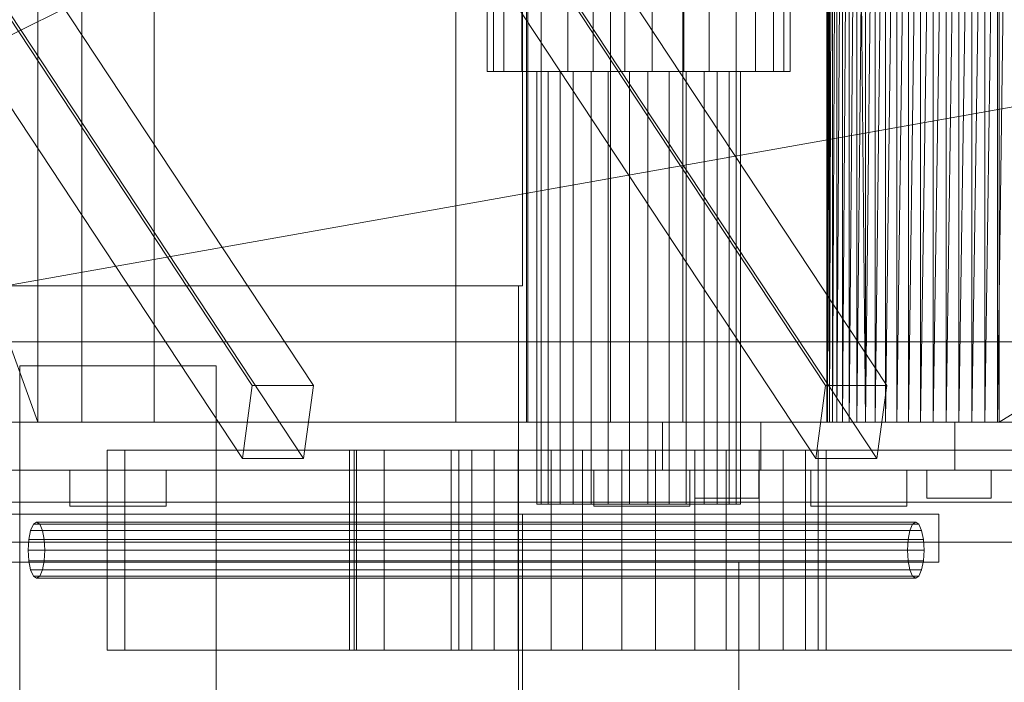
# Model space of a CAD drawing. Header units: millimetres. Extents: x -4738 to 65662, y -68080 to 6847.
# Tile 647 of 656: x 24426 to 24671, y -18495 to -18330. Entities that reach past the tile are written whole.
import ezdxf

# ---------------------------------------------------------------- set-up
doc = ezdxf.new("R2010")
doc.units = ezdxf.units.MM
doc.layers.add('superior_briquetadora', color=7, linetype='Continuous', lineweight=0)
doc.layers.add('superior_C02', color=7, linetype='Continuous', lineweight=0)

msp = doc.modelspace()

# ---------------------------------------------------------------- linework, layer by layer
at = {"layer": 'superior_briquetadora'}
for p, q in [((24551.067, -18160), (24551.067, -18396)), ((24441.067, -18430), (24441.067, -18188)), ((24459.067, -18430), (24459.067, -18188)), ((24534.406, -18430), (24534.406, -18188)), ((24552.067, -18188), (24552.067, -18430)), ((24552.406, -18430), (24552.406, -18188)), ((24573.067, -18430), (24573.067, -18188)), ((24591.067, -18430), (24591.067, -18188)), ((25470.067, -18210), (24230.067, -18430)), ((24230.067, -18430), (24670.067, -18210)), ((24350.067, -18210), (24430.067, -18430)), ((24430.067, -18430), (24430.067, -18210)), ((24627.226, -18210), (24627.067, -18430)), ((24627.067, -18210), (24627.067, -18430)), ((24627.226, -18210), (24627.226, -18430)), ((24627.702, -18430), (24627.226, -18210)), ((24627.226, -18430), (24627.702, -18210)), ((24628.488, -18210), (24627.702, -18430)), ((24627.702, -18210), (24627.702, -18430)), ((24629.579, -18210), (24628.488, -18430)), ((24628.488, -18430), (24628.488, -18210)), ((24630.964, -18210), (24629.579, -18430)), ((24629.579, -18430), (24629.579, -18210)), ((24632.629, -18210), (24630.964, -18430)), ((24630.964, -18430), (24630.964, -18210)), ((24634.558, -18210), (24632.629, -18430)), ((24632.629, -18430), (24632.629, -18210)), ((24634.558, -18210), (24634.558, -18430)), ((24636.733, -18430), (24634.558, -18210)), ((24634.558, -18430), (24636.733, -18210)), ((24639.133, -18210), (24636.733, -18430)), ((24636.733, -18210), (24636.733, -18430)), ((24641.734, -18210), (24639.133, -18430)), ((24639.133, -18430), (24639.133, -18210)), ((24644.511, -18210), (24641.734, -18430)), ((24641.734, -18430), (24641.734, -18210)), ((24647.439, -18210), (24644.511, -18430)), ((24644.511, -18430), (24644.511, -18210)), ((24650.488, -18210), (24647.439, -18430)), ((24647.439, -18210), (24647.439, -18430)), ((24653.63, -18210), (24650.488, -18430)), ((24650.488, -18210), (24650.488, -18430)), ((24656.833, -18210), (24653.63, -18430)), ((24653.63, -18210), (24653.63, -18430)), ((24660.067, -18210), (24656.833, -18430)), ((24656.833, -18210), (24656.833, -18430)), ((24663.302, -18210), (24660.067, -18430)), ((24660.067, -18210), (24660.067, -18430)), ((24666.505, -18210), (24663.302, -18430)), ((24663.302, -18210), (24663.302, -18430)), ((24669.647, -18210), (24666.505, -18430)), ((24666.505, -18210), (24666.505, -18430)), ((24672.696, -18210), (24669.647, -18430)), ((24669.647, -18210), (24669.647, -18430)), ((24670.067, -18210), (24670.067, -18430)), ((24670.067, -18430), (25030.067, -18210)), ((24411.416, -18396), (24430.363, -18396)), ((24411.799, -18396), (24430.558, -18396)), ((24430.363, -18396), (24450.067, -18396)), ((24430.558, -18396), (24450.067, -18396)), ((24450.067, -18396), (24469.577, -18396)), ((24450.067, -18396), (24469.772, -18396)), ((24469.577, -18396), (24488.336, -18396)), ((24469.772, -18396), (24488.719, -18396)), ((24488.336, -18396), (24505.625, -18396)), ((24488.719, -18396), (24506.18, -18396)), ((24505.625, -18396), (24520.778, -18396)), ((24506.18, -18396), (24521.485, -18396)), ((24520.778, -18396), (24533.214, -18396)), ((24521.485, -18396), (24534.046, -18396)), ((24533.214, -18396), (24542.455, -18396)), ((24534.046, -18396), (24543.379, -18396)), ((24542.455, -18396), (24548.146, -18396)), ((24543.379, -18396), (24549.127, -18396)), ((24548.146, -18396), (24550.067, -18396)), ((24549.127, -18396), (24551.067, -18396)), ((24550.067, -18396), (24550.067, -18596)), ((24425.567, -18596), (24425.567, -18416)), ((24432.479, -18416), (24425.567, -18416)), ((24474.567, -18416), (24425.567, -18416)), ((24439.479, -18416), (24432.479, -18416)), ((24446.532, -18416), (24439.479, -18416)), ((24453.603, -18416), (24446.532, -18416)), ((24460.656, -18416), (24453.603, -18416)), ((24467.655, -18416), (24460.656, -18416)), ((24474.567, -18416), (24467.655, -18416)), ((24474.567, -18416), (24474.567, -18596)), ((23750.067, -18430), (25950.067, -18430)), ((25830.067, -18430), (23870.067, -18430)), ((23900.067, -18430), (25800.067, -18430)), ((23954.067, -18430), (25456.734, -18430)), ((24230.067, -18430), (24670.067, -18430)), ((24230.067, -18430), (25470.067, -18430)), ((24230.067, -18430), (25456.734, -18430)), ((24350.067, -18430), (24629.579, -18430)), ((24628.488, -18430), (24350.067, -18430)), ((24350.067, -18430), (24670.067, -18430)), ((24634.558, -18430), (24350.067, -18430)), ((24430.067, -18430), (24350.067, -18430)), ((24632.629, -18430), (24350.067, -18430)), ((24630.964, -18430), (24350.067, -18430)), ((24430.721, -18430), (24411.657, -18430)), ((24420.324, -18430), (24440.123, -18430)), ((24440.656, -18430), (24422.154, -18430)), ((24430.067, -18430), (24628.488, -18430)), ((24627.702, -18430), (24430.067, -18430)), ((24627.226, -18430), (24430.067, -18430)), ((24627.067, -18430), (24430.067, -18430)), ((24629.579, -18430), (24430.067, -18430)), ((24630.964, -18430), (24430.067, -18430)), ((24632.629, -18430), (24430.067, -18430)), ((24634.558, -18430), (24430.067, -18430)), ((24636.733, -18430), (24430.067, -18430)), ((24639.133, -18430), (24430.067, -18430)), ((24641.734, -18430), (24430.067, -18430)), ((24644.511, -18430), (24430.067, -18430)), ((24647.439, -18430), (24430.067, -18430)), ((24650.488, -18430), (24430.067, -18430)), ((24653.63, -18430), (24430.067, -18430)), ((24656.833, -18430), (24430.067, -18430)), ((24660.067, -18430), (24430.067, -18430)), ((24663.302, -18430), (24430.067, -18430)), ((24430.067, -18430), (25036.833, -18430)), ((25270.067, -18430), (24430.067, -18430)), ((24430.067, -18430), (25033.63, -18430)), ((24450.067, -18430), (24430.721, -18430)), ((24440.123, -18430), (24460.012, -18430)), ((24459.479, -18430), (24440.656, -18430)), ((24441.959, -18430), (24441.067, -18430)), ((24444.456, -18430), (24441.959, -18430)), ((24448.065, -18430), (24444.456, -18430)), ((24452.07, -18430), (24448.065, -18430)), ((24469.414, -18430), (24450.067, -18430)), ((24455.679, -18430), (24452.07, -18430)), ((24458.176, -18430), (24455.679, -18430)), ((24459.067, -18430), (24458.176, -18430)), ((24477.981, -18430), (24459.479, -18430)), ((24460.012, -18430), (24479.811, -18430)), ((24488.478, -18430), (24469.414, -18430)), ((24495.533, -18430), (24477.981, -18430)), ((24479.811, -18430), (24499.341, -18430)), ((24506.982, -18430), (24488.478, -18430)), ((24511.536, -18430), (24495.533, -18430)), ((24499.341, -18430), (24518.425, -18430)), ((24524.656, -18430), (24506.982, -18430)), ((24525.446, -18430), (24511.536, -18430)), ((24518.425, -18430), (24536.889, -18430)), ((24541.242, -18430), (24524.656, -18430)), ((24536.79, -18430), (24525.446, -18430)), ((24535.297, -18430), (24534.406, -18430)), ((24537.794, -18430), (24535.297, -18430)), ((24545.18, -18430), (24536.79, -18430)), ((24536.889, -18430), (24554.567, -18430)), ((24541.403, -18430), (24537.794, -18430)), ((24556.499, -18430), (24541.242, -18430)), ((24545.408, -18430), (24541.403, -18430)), ((24550.331, -18430), (24545.18, -18430)), ((24549.017, -18430), (24545.408, -18430)), ((24551.514, -18430), (24549.017, -18430)), ((24552.067, -18430), (24550.331, -18430)), ((24552.406, -18430), (24551.514, -18430)), ((24554.567, -18430), (24571.299, -18430)), ((24570.203, -18430), (24556.499, -18430)), ((24582.156, -18430), (24570.203, -18430)), ((24571.299, -18430), (24586.933, -18430)), ((24573.959, -18430), (24573.067, -18430)), ((24576.456, -18430), (24573.959, -18430)), ((24580.065, -18430), (24576.456, -18430)), ((24584.07, -18430), (24580.065, -18430)), ((24592.183, -18430), (24582.156, -18430)), ((24587.679, -18430), (24584.07, -18430)), ((24586.067, -18430), (24588.589, -18430)), ((24586.067, -18430), (24586.067, -18442)), ((24586.933, -18430), (24601.328, -18430)), ((24590.176, -18430), (24587.679, -18430)), ((24588.589, -18430), (24595.982, -18430)), ((24591.067, -18430), (24590.176, -18430)), ((24600.138, -18430), (24592.183, -18430)), ((24595.982, -18430), (24607.742, -18430)), ((24605.904, -18430), (24600.138, -18430)), ((24601.328, -18430), (24614.353, -18430)), ((24609.397, -18430), (24605.904, -18430)), ((24607.742, -18430), (24623.067, -18430)), ((24610.567, -18430), (24609.397, -18430)), ((24610.567, -18430), (24610.567, -18442)), ((24614.353, -18430), (24625.889, -18430)), ((24623.067, -18430), (24640.915, -18430)), ((24625.889, -18430), (24635.834, -18430)), ((24627.067, -18430), (24627.226, -18430)), ((24627.226, -18430), (24627.702, -18430)), ((24627.702, -18430), (24628.488, -18430)), ((24628.488, -18430), (24629.579, -18430)), ((24629.579, -18430), (24630.964, -18430)), ((24630.964, -18430), (24632.629, -18430)), ((24632.629, -18430), (24634.558, -18430)), ((24634.558, -18430), (24636.733, -18430)), ((24634.558, -18430), (24670.067, -18430)), ((24635.834, -18430), (24644.096, -18430)), ((24636.733, -18430), (24639.133, -18430)), ((24636.733, -18430), (24670.067, -18430)), ((24639.133, -18430), (24641.734, -18430)), ((24639.133, -18430), (24670.067, -18430)), ((24640.915, -18430), (24660.067, -18430)), ((24641.734, -18430), (24644.511, -18430)), ((24641.734, -18430), (24670.067, -18430)), ((24644.096, -18430), (24650.602, -18430)), ((24644.511, -18430), (24647.439, -18430)), ((24644.511, -18430), (24670.067, -18430)), ((24647.439, -18430), (24650.488, -18430)), ((24647.439, -18430), (24670.067, -18430)), ((24650.488, -18430), (24653.63, -18430)), ((24650.488, -18430), (24670.067, -18430)), ((24650.602, -18430), (24655.291, -18430)), ((24653.63, -18430), (24656.833, -18430)), ((24653.63, -18430), (24670.067, -18430)), ((24655.291, -18430), (24658.121, -18430)), ((24656.833, -18430), (24660.067, -18430)), ((24656.833, -18430), (24670.067, -18430)), ((24658.121, -18430), (24659.067, -18430)), ((24659.067, -18430), (24659.067, -18442)), ((24660.067, -18430), (24679.22, -18430)), ((24660.067, -18430), (24663.302, -18430)), ((24660.067, -18430), (24670.067, -18430)), ((24663.302, -18430), (24666.505, -18430)), ((24663.302, -18430), (24670.067, -18430)), ((24663.302, -18430), (25033.63, -18430)), ((24666.505, -18430), (24669.647, -18430)), ((24666.505, -18430), (24670.067, -18430)), ((25030.488, -18430), (24666.505, -18430)), ((25033.63, -18430), (24666.505, -18430)), ((24669.647, -18430), (24672.696, -18430)), ((24669.647, -18430), (24670.067, -18430)), ((25027.439, -18430), (24669.647, -18430)), ((25030.488, -18430), (24669.647, -18430)), ((24670.067, -18430), (25030.067, -18430)), ((24683.402, -18430), (24670.067, -18430)), ((24670.067, -18430), (24685.577, -18430)), ((24681.002, -18430), (24670.067, -18430)), ((24670.067, -18430), (24687.506, -18430)), ((24678.401, -18430), (24670.067, -18430)), ((24675.624, -18430), (24670.067, -18430)), ((24672.696, -18430), (24670.067, -18430)), ((24430.721, -18442), (24411.657, -18442)), ((24420.324, -18442), (24440.123, -18442)), ((24450.067, -18442), (24430.721, -18442)), ((24439.256, -18442), (24438.067, -18442)), ((24438.067, -18442), (24438.067, -18451)), ((24442.586, -18442), (24439.256, -18442)), ((24440.123, -18442), (24460.012, -18442)), ((24447.397, -18442), (24442.586, -18442)), ((24452.738, -18442), (24447.397, -18442)), ((24469.414, -18442), (24450.067, -18442)), ((24457.549, -18442), (24452.738, -18442)), ((24460.879, -18442), (24457.549, -18442)), ((24460.012, -18442), (24479.811, -18442)), ((24462.067, -18442), (24460.879, -18442)), ((24462.067, -18442), (24462.067, -18451)), ((24488.478, -18442), (24469.414, -18442)), ((24479.811, -18442), (24499.341, -18442)), ((24506.982, -18442), (24488.478, -18442)), ((24499.341, -18442), (24518.425, -18442)), ((24524.656, -18442), (24506.982, -18442)), ((24518.425, -18442), (24536.889, -18442)), ((24541.242, -18442), (24524.656, -18442)), ((24536.889, -18442), (24554.567, -18442)), ((24556.499, -18442), (24541.242, -18442)), ((24554.567, -18442), (24571.299, -18442)), ((24570.203, -18442), (24556.499, -18442)), ((24570.071, -18442), (24568.882, -18442)), ((24568.882, -18442), (24568.882, -18451)), ((24573.4, -18442), (24570.071, -18442)), ((24582.156, -18442), (24570.203, -18442)), ((24571.299, -18442), (24586.933, -18442)), ((24578.212, -18442), (24573.4, -18442)), ((24583.552, -18442), (24578.212, -18442)), ((24592.183, -18442), (24582.156, -18442)), ((24588.364, -18442), (24583.552, -18442)), ((24586.067, -18442), (24588.589, -18442)), ((24586.933, -18442), (24601.328, -18442)), ((24591.694, -18442), (24588.364, -18442)), ((24588.589, -18442), (24595.982, -18442)), ((24592.882, -18442), (24591.694, -18442)), ((24600.138, -18442), (24592.183, -18442)), ((24592.882, -18442), (24592.882, -18451)), ((24594.067, -18442), (24594.86, -18442)), ((24594.067, -18442), (24594.067, -18449)), ((24594.86, -18442), (24597.08, -18442)), ((24595.982, -18442), (24607.742, -18442)), ((24597.08, -18442), (24600.287, -18442)), ((24605.904, -18442), (24600.138, -18442)), ((24600.287, -18442), (24603.848, -18442)), ((24601.328, -18442), (24614.353, -18442)), ((24603.848, -18442), (24607.055, -18442)), ((24609.397, -18442), (24605.904, -18442)), ((24607.055, -18442), (24609.275, -18442)), ((24607.742, -18442), (24623.067, -18442)), ((24609.275, -18442), (24610.067, -18442)), ((24610.567, -18442), (24609.397, -18442)), ((24610.067, -18442), (24610.067, -18449)), ((24614.353, -18442), (24625.889, -18442)), ((24624.256, -18442), (24623.067, -18442)), ((24623.067, -18442), (24623.067, -18451)), ((24623.067, -18442), (24640.915, -18442)), ((24627.586, -18442), (24624.256, -18442)), ((24625.889, -18442), (24635.834, -18442)), ((24632.397, -18442), (24627.586, -18442)), ((24637.738, -18442), (24632.397, -18442)), ((24635.834, -18442), (24644.096, -18442)), ((24642.549, -18442), (24637.738, -18442)), ((24640.915, -18442), (24660.067, -18442)), ((24645.879, -18442), (24642.549, -18442)), ((24644.096, -18442), (24650.602, -18442)), ((24647.067, -18442), (24645.879, -18442)), ((24647.067, -18442), (24647.067, -18451)), ((24650.602, -18442), (24655.291, -18442)), ((24652.86, -18442), (24652.067, -18442)), ((24652.067, -18442), (24652.067, -18449)), ((24655.08, -18442), (24652.86, -18442)), ((24658.287, -18442), (24655.08, -18442)), ((24655.291, -18442), (24658.121, -18442)), ((24658.121, -18442), (24659.067, -18442)), ((24661.848, -18442), (24658.287, -18442)), ((24660.067, -18442), (24679.22, -18442)), ((24665.055, -18442), (24661.848, -18442)), ((24667.275, -18442), (24665.055, -18442)), ((24668.067, -18442), (24667.275, -18442)), ((24668.067, -18442), (24668.067, -18449)), ((24594.067, -18449), (24594.86, -18449)), ((24594.86, -18449), (24597.08, -18449)), ((24597.08, -18449), (24600.287, -18449)), ((24600.287, -18449), (24603.848, -18449)), ((24603.848, -18449), (24607.055, -18449)), ((24607.055, -18449), (24609.275, -18449)), ((24609.275, -18449), (24610.067, -18449)), ((24652.067, -18449), (24652.86, -18449)), ((24652.86, -18449), (24655.08, -18449)), ((24655.08, -18449), (24658.287, -18449)), ((24658.287, -18449), (24661.848, -18449)), ((24661.848, -18449), (24665.055, -18449)), ((24665.055, -18449), (24667.275, -18449)), ((24667.275, -18449), (24668.067, -18449)), ((24438.067, -18451), (24439.256, -18451)), ((24439.256, -18451), (24442.586, -18451)), ((24442.586, -18451), (24447.397, -18451)), ((24447.397, -18451), (24452.738, -18451)), ((24452.738, -18451), (24457.549, -18451)), ((24457.549, -18451), (24460.879, -18451)), ((24460.879, -18451), (24462.067, -18451)), ((24568.882, -18451), (24570.071, -18451)), ((24570.071, -18451), (24573.4, -18451)), ((24573.4, -18451), (24578.212, -18451)), ((24578.212, -18451), (24583.552, -18451)), ((24583.552, -18451), (24588.364, -18451)), ((24588.364, -18451), (24591.694, -18451)), ((24591.694, -18451), (24592.882, -18451)), ((24623.067, -18451), (24624.256, -18451)), ((24624.256, -18451), (24627.586, -18451)), ((24627.586, -18451), (24632.397, -18451)), ((24632.397, -18451), (24637.738, -18451)), ((24637.738, -18451), (24642.549, -18451)), ((24642.549, -18451), (24645.879, -18451)), ((24645.879, -18451), (24647.067, -18451)), ((24430.363, -18453), (24411.416, -18453)), ((24420.893, -18453), (24440.313, -18453)), ((24450.067, -18453), (24430.363, -18453)), ((24440.313, -18453), (24459.822, -18453)), ((24469.772, -18453), (24450.067, -18453)), ((24459.822, -18453), (24479.242, -18453)), ((24488.719, -18453), (24469.772, -18453)), ((24479.242, -18453), (24498.398, -18453)), ((24506.18, -18453), (24488.719, -18453)), ((24498.398, -18453), (24517.116, -18453)), ((24521.485, -18453), (24506.18, -18453)), ((24517.116, -18453), (24535.228, -18453)), ((24534.046, -18453), (24521.485, -18453)), ((24543.379, -18453), (24534.046, -18453)), ((24535.228, -18453), (24552.567, -18453)), ((24549.127, -18453), (24543.379, -18453)), ((24551.067, -18453), (24549.127, -18453)), ((24551.067, -18605), (24551.067, -18453)), ((24552.567, -18453), (24568.979, -18453)), ((24568.979, -18453), (24584.314, -18453)), ((24584.314, -18453), (24598.433, -18453)), ((24598.433, -18453), (24611.208, -18453)), ((24611.208, -18453), (24622.524, -18453)), ((24622.524, -18453), (24632.279, -18453)), ((24632.279, -18453), (24640.383, -18453)), ((24640.383, -18453), (24646.764, -18453)), ((24646.764, -18453), (24651.363, -18453)), ((24651.363, -18453), (24654.139, -18453)), ((24654.139, -18453), (24655.067, -18453)), ((24655.067, -18453), (24655.067, -18465)), ((23750.067, -18460), (25950.067, -18460)), ((23900.067, -18460), (25800.067, -18460)), ((24420.893, -18465), (24440.313, -18465)), ((24421.023, -18465), (24440.335, -18465)), ((24440.313, -18465), (24459.822, -18465)), ((24440.335, -18465), (24459.8, -18465)), ((24459.8, -18465), (24479.112, -18465)), ((24459.822, -18465), (24479.242, -18465)), ((24479.112, -18465), (24497.965, -18465)), ((24479.242, -18465), (24498.398, -18465)), ((24497.965, -18465), (24516.063, -18465)), ((24498.398, -18465), (24517.116, -18465)), ((24516.063, -18465), (24533.121, -18465)), ((24517.116, -18465), (24535.228, -18465)), ((24533.121, -18465), (24548.868, -18465)), ((24535.228, -18465), (24552.567, -18465)), ((24548.868, -18465), (24563.058, -18465)), ((24552.567, -18465), (24568.979, -18465)), ((24563.058, -18465), (24575.465, -18465)), ((24568.979, -18465), (24584.314, -18465)), ((24575.465, -18465), (24585.895, -18465)), ((24584.314, -18465), (24598.433, -18465)), ((24585.895, -18465), (24594.183, -18465)), ((24594.183, -18465), (24600.198, -18465)), ((24598.433, -18465), (24611.208, -18465)), ((24600.198, -18465), (24603.845, -18465)), ((24603.845, -18465), (24605.067, -18465)), ((24605.067, -18465), (24605.067, -18605)), ((24611.208, -18465), (24622.524, -18465)), ((24622.524, -18465), (24632.279, -18465)), ((24632.279, -18465), (24640.383, -18465)), ((24640.383, -18465), (24646.764, -18465)), ((24646.764, -18465), (24651.363, -18465)), ((24651.363, -18465), (24654.139, -18465)), ((24654.139, -18465), (24655.067, -18465))]:
    msp.add_line(p, q, dxfattribs=at)
at = {"layer": 'superior_C02'}
for p, q in [((24542.221, -17657.5), (24542.221, -18342.5)), ((24543.795, -17657.5), (24543.795, -18342.5)), ((24546.41, -17657.5), (24546.41, -18342.5)), ((24550.89, -17657.5), (24550.89, -18342.5)), ((24555.723, -17657.5), (24555.723, -18342.5)), ((24562.427, -17657.5), (24562.427, -18342.5)), ((24568.742, -17657.5), (24568.742, -18342.5)), ((24576.65, -17657.5), (24576.65, -18342.5)), ((24583.485, -17657.5), (24583.485, -18342.5)), ((24591.393, -17657.5), (24591.393, -18342.5)), ((24597.708, -17657.5), (24597.708, -18342.5)), ((24604.412, -17657.5), (24604.412, -18342.5)), ((24609.245, -17657.5), (24609.245, -18342.5)), ((24613.725, -17657.5), (24613.725, -18342.5)), ((24616.34, -18342.5), (24616.34, -17657.5)), ((24617.914, -17657.5), (24617.914, -18342.5)), ((24483.568, -18420.886), (24391.172, -18280.886)), ((24406.445, -18280.886), (24498.841, -18420.886)), ((24626.75, -18420.886), (24534.354, -18280.886)), ((24549.627, -18280.886), (24642.023, -18420.886)), ((24481.114, -18439.114), (24388.718, -18299.114)), ((24496.387, -18439.114), (24403.991, -18299.114)), ((24624.297, -18439.114), (24531.901, -18299.114)), ((24639.57, -18439.114), (24547.174, -18299.114)), ((24546.41, -18342.5), (24542.221, -18342.5)), ((24542.221, -18342.5), (24543.795, -18342.5)), ((24543.795, -18342.5), (24550.89, -18342.5)), ((24555.723, -18342.5), (24546.41, -18342.5)), ((24550.89, -18342.5), (24562.427, -18342.5)), ((24555.726, -18342.5), (24554.671, -18342.5)), ((24554.671, -18342.5), (24557.482, -18342.5)), ((24554.671, -18342.5), (24554.671, -18450.5)), ((24568.742, -18342.5), (24555.723, -18342.5)), ((24560.488, -18342.5), (24555.726, -18342.5)), ((24555.726, -18342.5), (24555.726, -18450.5)), ((24557.482, -18342.5), (24563.731, -18342.5)), ((24557.482, -18342.5), (24557.482, -18450.5)), ((24568.23, -18342.5), (24560.488, -18342.5)), ((24560.488, -18342.5), (24560.488, -18450.5)), ((24562.427, -18342.5), (24576.65, -18342.5)), ((24563.731, -18342.5), (24572.467, -18342.5)), ((24563.731, -18342.5), (24563.731, -18450.5)), ((24577.774, -18342.5), (24568.23, -18342.5)), ((24568.23, -18342.5), (24568.23, -18450.5)), ((24583.485, -18342.5), (24568.742, -18342.5)), ((24572.467, -18342.5), (24582.361, -18342.5)), ((24572.467, -18342.5), (24572.467, -18450.5)), ((24576.65, -18342.5), (24591.393, -18342.5)), ((24587.668, -18342.5), (24577.774, -18342.5)), ((24577.774, -18342.5), (24577.774, -18450.5)), ((24582.361, -18342.5), (24591.905, -18342.5)), ((24582.361, -18342.5), (24582.361, -18450.5)), ((24597.708, -18342.5), (24583.485, -18342.5)), ((24596.404, -18342.5), (24587.668, -18342.5)), ((24587.668, -18342.5), (24587.668, -18450.5)), ((24591.393, -18342.5), (24604.412, -18342.5)), ((24591.905, -18342.5), (24599.647, -18342.5)), ((24591.905, -18342.5), (24591.905, -18450.5)), ((24602.653, -18342.5), (24596.404, -18342.5)), ((24596.404, -18342.5), (24596.404, -18450.5)), ((24609.245, -18342.5), (24597.708, -18342.5)), ((24599.647, -18342.5), (24604.409, -18342.5)), ((24599.647, -18342.5), (24599.647, -18450.5)), ((24605.464, -18342.5), (24602.653, -18342.5)), ((24602.653, -18342.5), (24602.653, -18450.5)), ((24604.409, -18342.5), (24605.464, -18342.5)), ((24604.409, -18450.5), (24604.409, -18342.5)), ((24604.412, -18342.5), (24613.725, -18342.5)), ((24605.464, -18342.5), (24605.464, -18450.5)), ((24616.34, -18342.5), (24609.245, -18342.5)), ((24613.725, -18342.5), (24617.914, -18342.5)), ((24617.914, -18342.5), (24616.34, -18342.5)), ((24756.357, -18410), (24245.673, -18410)), ((24257.595, -18410), (24768.279, -18410)), ((24811.497, -18410), (24300.813, -18410)), ((24315.715, -18410), (24826.399, -18410)), ((24481.114, -18439.114), (24483.568, -18420.886)), ((24483.568, -18420.886), (24498.841, -18420.886)), ((24498.841, -18420.886), (24496.387, -18439.114)), ((24624.297, -18439.114), (24626.75, -18420.886)), ((24626.75, -18420.886), (24642.023, -18420.886)), ((24642.023, -18420.886), (24639.57, -18439.114)), ((24685.954, -18437), (24447.317, -18437)), ((24447.317, -18437), (24447.317, -18487)), ((24451.788, -18437), (24447.317, -18437)), ((24451.788, -18487), (24451.788, -18437)), ((24451.788, -18437), (24690.425, -18437)), ((24679.687, -18437), (24507.868, -18437)), ((24507.868, -18437), (24507.868, -18487)), ((24509.657, -18437), (24507.868, -18437)), ((24680.88, -18437), (24509.061, -18437)), ((24509.061, -18437), (24509.061, -18487)), ((24516.512, -18437), (24509.061, -18437)), ((24509.657, -18487), (24509.657, -18437)), ((24509.657, -18437), (24681.476, -18437)), ((24516.512, -18487), (24516.512, -18437)), ((24516.512, -18437), (24688.331, -18437)), ((24535.204, -18437), (24533.258, -18437)), ((24533.258, -18437), (24538.439, -18437)), ((24533.258, -18437), (24533.258, -18487)), ((24543.979, -18437), (24535.204, -18437)), ((24535.204, -18437), (24535.204, -18487)), ((24538.439, -18437), (24549.957, -18437)), ((24538.439, -18437), (24538.439, -18487)), ((24558.249, -18437), (24543.979, -18437)), ((24543.979, -18437), (24543.979, -18487)), ((24549.957, -18437), (24566.059, -18437)), ((24549.957, -18437), (24549.957, -18487)), ((24575.841, -18437), (24558.249, -18437)), ((24558.249, -18437), (24558.249, -18487)), ((24566.059, -18437), (24584.294, -18437)), ((24566.059, -18437), (24566.059, -18487)), ((24594.076, -18437), (24575.841, -18437)), ((24575.841, -18437), (24575.841, -18487)), ((24584.294, -18437), (24601.886, -18437)), ((24584.294, -18437), (24584.294, -18487)), ((24610.178, -18437), (24594.076, -18437)), ((24594.076, -18437), (24594.076, -18487)), ((24601.886, -18437), (24616.155, -18437)), ((24601.886, -18437), (24601.886, -18487)), ((24621.696, -18437), (24610.178, -18437)), ((24610.178, -18437), (24610.178, -18487)), ((24616.155, -18437), (24624.931, -18437)), ((24616.155, -18437), (24616.155, -18487)), ((24626.877, -18437), (24621.696, -18437)), ((24621.696, -18437), (24621.696, -18487)), ((24624.931, -18437), (24626.877, -18437)), ((24624.931, -18487), (24624.931, -18437)), ((24626.877, -18437), (24626.877, -18487)), ((24496.387, -18439.114), (24481.114, -18439.114)), ((24639.57, -18439.114), (24624.297, -18439.114)), ((24245.673, -18450), (24756.357, -18450)), ((24257.595, -18450), (24768.279, -18450)), ((24300.813, -18450), (24811.497, -18450)), ((24315.715, -18450), (24826.399, -18450)), ((24557.482, -18450.5), (24554.671, -18450.5)), ((24554.671, -18450.5), (24555.726, -18450.5)), ((24555.726, -18450.5), (24560.488, -18450.5)), ((24563.731, -18450.5), (24557.482, -18450.5)), ((24560.488, -18450.5), (24568.23, -18450.5)), ((24572.467, -18450.5), (24563.731, -18450.5)), ((24568.23, -18450.5), (24577.774, -18450.5)), ((24582.361, -18450.5), (24572.467, -18450.5)), ((24577.774, -18450.5), (24587.668, -18450.5)), ((24591.905, -18450.5), (24582.361, -18450.5)), ((24587.668, -18450.5), (24596.404, -18450.5)), ((24599.647, -18450.5), (24591.905, -18450.5)), ((24596.404, -18450.5), (24602.653, -18450.5)), ((24604.409, -18450.5), (24599.647, -18450.5)), ((24602.653, -18450.5), (24605.464, -18450.5)), ((24605.464, -18450.5), (24604.409, -18450.5)), ((24428.918, -18455.533), (24429.716, -18455)), ((24429.716, -18455), (24430.515, -18455.533)), ((24649.263, -18455), (24429.716, -18455)), ((24649.263, -18455), (24648.464, -18455.533)), ((24650.061, -18455.533), (24649.263, -18455)), ((24427.789, -18459.321), (24428.241, -18457.05)), ((24428.241, -18457.05), (24428.918, -18455.533)), ((24428.241, -18457.05), (24647.787, -18457.05)), ((24428.918, -18455.533), (24648.464, -18455.533)), ((24430.515, -18455.533), (24431.191, -18457.05)), ((24430.515, -18455.533), (24650.061, -18455.533)), ((24431.191, -18457.05), (24431.644, -18459.321)), ((24431.191, -18457.05), (24650.738, -18457.05)), ((24647.787, -18457.05), (24647.335, -18459.321)), ((24648.464, -18455.533), (24647.787, -18457.05)), ((24650.738, -18457.05), (24650.061, -18455.533)), ((24651.19, -18459.321), (24650.738, -18457.05)), ((24427.63, -18462), (24427.789, -18459.321)), ((24427.789, -18459.321), (24647.335, -18459.321)), ((24431.644, -18459.321), (24431.802, -18462)), ((24431.644, -18459.321), (24651.19, -18459.321)), ((24647.335, -18459.321), (24647.176, -18462)), ((24651.349, -18462), (24651.19, -18459.321)), ((24427.789, -18464.679), (24427.63, -18462)), ((24427.63, -18462), (24647.176, -18462)), ((24431.802, -18462), (24431.644, -18464.679)), ((24431.802, -18462), (24651.349, -18462)), ((24647.176, -18462), (24647.335, -18464.679)), ((24651.19, -18464.679), (24651.349, -18462)), ((24428.241, -18466.95), (24427.789, -18464.679)), ((24427.789, -18464.679), (24647.335, -18464.679)), ((24431.644, -18464.679), (24431.191, -18466.95)), ((24431.644, -18464.679), (24651.19, -18464.679)), ((24647.335, -18464.679), (24647.787, -18466.95)), ((24650.738, -18466.95), (24651.19, -18464.679)), ((24428.918, -18468.467), (24428.241, -18466.95)), ((24428.241, -18466.95), (24647.787, -18466.95)), ((24431.191, -18466.95), (24430.515, -18468.467)), ((24431.191, -18466.95), (24650.738, -18466.95)), ((24647.787, -18466.95), (24648.464, -18468.467)), ((24650.061, -18468.467), (24650.738, -18466.95)), ((24429.716, -18469), (24428.918, -18468.467)), ((24428.918, -18468.467), (24648.464, -18468.467)), ((24430.515, -18468.467), (24429.716, -18469)), ((24429.716, -18469), (24649.263, -18469)), ((24430.515, -18468.467), (24650.061, -18468.467)), ((24648.464, -18468.467), (24649.263, -18469)), ((24649.263, -18469), (24650.061, -18468.467)), ((24447.317, -18487), (24685.954, -18487)), ((24447.317, -18487), (24451.788, -18487)), ((24690.425, -18487), (24451.788, -18487)), ((24507.868, -18487), (24679.687, -18487)), ((24507.868, -18487), (24509.657, -18487)), ((24509.061, -18487), (24680.88, -18487)), ((24509.061, -18487), (24516.512, -18487)), ((24681.476, -18487), (24509.657, -18487)), ((24688.331, -18487), (24516.512, -18487)), ((24538.439, -18487), (24533.258, -18487)), ((24533.258, -18487), (24535.204, -18487)), ((24535.204, -18487), (24543.979, -18487)), ((24549.957, -18487), (24538.439, -18487)), ((24543.979, -18487), (24558.249, -18487)), ((24566.059, -18487), (24549.957, -18487)), ((24558.249, -18487), (24575.841, -18487)), ((24584.294, -18487), (24566.059, -18487)), ((24575.841, -18487), (24594.076, -18487)), ((24601.886, -18487), (24584.294, -18487)), ((24594.076, -18487), (24610.178, -18487)), ((24616.155, -18487), (24601.886, -18487)), ((24610.178, -18487), (24621.696, -18487)), ((24624.931, -18487), (24616.155, -18487)), ((24621.696, -18487), (24626.877, -18487)), ((24626.877, -18487), (24624.931, -18487))]:
    msp.add_line(p, q, dxfattribs=at)

doc.saveas('drawing.dxf')
